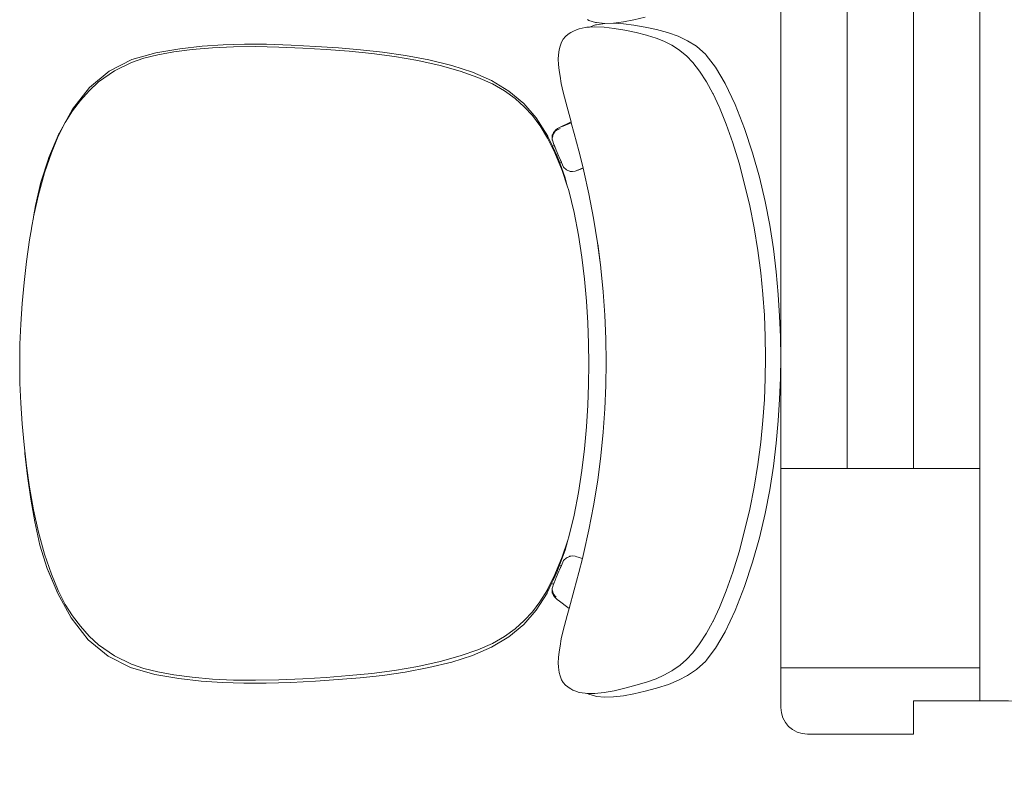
# Model space of a CAD drawing. Header units: feet. Extents: x 8 to 127, y 6 to 90.
# Tile 490 of 538: x 60.504 to 60.874, y 54.129 to 54.411. Entities that reach past the tile are written whole.
import ezdxf

# ---------------------------------------------------------------- set-up
doc = ezdxf.new("R2010")
doc.units = ezdxf.units.FT
doc.header["$MEASUREMENT"] = 0
for name, color, linetype in [('Alvenaria', 7, 'Continuous'), ('Desnível', 8, 'Continuous'), ('Esquadria', 250, 'Continuous'), ('ESQUADRIAS', 252, 'Continuous'), ('MOBILIÁRIO - móveis', 250, 'Continuous')]:
    doc.layers.add(name, color=color, linetype=linetype)

msp = doc.modelspace()

# ---------------------------------------------------------------- linework, layer by layer
at = {"layer": 'Alvenaria', "lineweight": 5}
for p, q in [((60.79022, 54.16695), (60.79022, 54.24195)), ((60.79022, 54.24195), (60.86522, 54.24195)), ((60.86522, 54.24195), (60.86522, 54.16695)), ((60.86522, 54.16695), (60.79022, 54.16695))]:
    msp.add_line(p, q, dxfattribs=at)
at = {"layer": 'Desnível', "lineweight": 5}
msp.add_arc((60.87175, 53.73581), 0.41869, 1.8671, 90.8936, dxfattribs=at)
at = {"layer": 'Esquadria', "lineweight": 5}
for p, q in [((60.79022, 54.16695), (60.79022, 54.15195)), ((60.86522, 54.15445), (60.86522, 54.16695)), ((60.84022, 54.15445), (60.86522, 54.15445)), ((60.84022, 54.14195), (60.84022, 54.15445)), ((60.80022, 54.14195), (60.84022, 54.14195))]:
    msp.add_line(p, q, dxfattribs=at)
msp.add_arc((60.80022, 54.15195), 0.01, 180, 270, dxfattribs=at)
at = {"layer": 'ESQUADRIAS', "lineweight": 5}
for p, q in [((60.79022, 54.84195), (60.79022, 54.24195)), ((60.81522, 54.84195), (60.81522, 54.24195)), ((60.84022, 54.84195), (60.84022, 54.24195)), ((60.86522, 54.84195), (60.86522, 54.24195))]:
    msp.add_line(p, q, dxfattribs=at)
at = {"layer": 'MOBILIÁRIO - móveis', "lineweight": 5}
for p, q in [((60.73493, 54.41095), (60.73911, 54.4119)), ((60.7143, 54.40759), (60.71654, 54.40807)), ((60.71654, 54.40807), (60.71718, 54.40813)), ((60.71718, 54.40813), (60.71819, 54.40818)), ((60.71748, 54.41107), (60.71796, 54.41074)), ((60.71796, 54.41074), (60.72042, 54.40999)), ((60.71821, 54.40819), (60.71819, 54.40818)), ((60.72042, 54.40904), (60.71821, 54.40819)), ((60.71821, 54.40819), (60.72017, 54.40831)), ((60.72017, 54.40831), (60.72368, 54.40818)), ((60.72087, 54.4099), (60.72042, 54.40999)), ((60.72087, 54.40913), (60.72042, 54.40904)), ((60.72087, 54.4099), (60.72392, 54.40961)), ((60.72392, 54.40963), (60.72087, 54.40913)), ((60.72368, 54.40818), (60.72749, 54.40775)), ((60.72392, 54.40961), (60.72728, 54.40974)), ((60.72728, 54.40972), (60.72392, 54.40963)), ((60.72728, 54.40974), (60.73095, 54.41021)), ((60.73095, 54.40946), (60.72728, 54.40972)), ((60.73095, 54.41021), (60.73493, 54.41095)), ((60.73493, 54.40896), (60.73095, 54.40946)), ((60.73911, 54.40824), (60.73493, 54.40896)), ((60.74338, 54.40733), (60.73911, 54.40824)), ((60.70911, 54.40467), (60.70833, 54.40368)), ((60.7102, 54.40554), (60.70911, 54.40467)), ((60.7102, 54.40554), (60.7111, 54.40616)), ((60.7111, 54.40616), (60.71193, 54.40662)), ((60.71355, 54.40732), (60.71193, 54.40662)), ((60.71355, 54.40732), (60.7143, 54.40759)), ((60.72749, 54.40775), (60.73153, 54.40705)), ((60.73153, 54.40705), (60.73571, 54.40614)), ((60.73571, 54.40614), (60.73961, 54.40514)), ((60.74008, 54.40501), (60.73961, 54.40514)), ((60.74008, 54.40501), (60.74329, 54.40406)), ((60.74751, 54.40623), (60.74338, 54.40733)), ((60.74788, 54.40611), (60.74751, 54.40623)), ((60.74788, 54.40611), (60.75163, 54.40476)), ((60.75163, 54.40476), (60.75514, 54.40308)), ((60.5723, 54.40102), (60.56396, 54.40006)), ((60.56864, 54.39978), (60.57619, 54.40046)), ((60.58026, 54.40157), (60.5723, 54.40102)), ((60.58409, 54.40083), (60.57619, 54.40046)), ((60.58824, 54.40181), (60.58026, 54.40157)), ((60.58409, 54.40083), (60.59241, 54.40091)), ((60.59661, 54.40177), (60.58824, 54.40181)), ((60.60123, 54.40072), (60.59241, 54.40091)), ((60.60584, 54.40145), (60.59661, 54.40177)), ((60.60123, 54.40072), (60.61022, 54.40033)), ((60.6151, 54.40095), (60.60584, 54.40145)), ((60.62368, 54.4004), (60.6151, 54.40095)), ((60.70673, 54.39967), (60.70714, 54.40105)), ((60.70714, 54.40105), (60.70763, 54.40258)), ((60.70833, 54.40368), (60.70763, 54.40258)), ((60.74329, 54.40406), (60.74619, 54.40292)), ((60.74619, 54.40292), (60.7492, 54.40136)), ((60.7492, 54.40136), (60.75205, 54.39953)), ((60.75514, 54.40308), (60.75851, 54.40098)), ((60.75851, 54.40098), (60.76193, 54.39793)), ((60.55491, 54.39858), (60.54585, 54.39596)), ((60.55565, 54.39777), (60.55035, 54.39648)), ((60.56396, 54.40006), (60.55491, 54.39858)), ((60.55565, 54.39777), (60.56171, 54.39885)), ((60.56864, 54.39978), (60.56171, 54.39885)), ((60.61905, 54.3998), (60.61022, 54.40033)), ((60.61905, 54.3998), (60.62773, 54.39912)), ((60.63194, 54.39971), (60.62368, 54.4004)), ((60.63627, 54.39827), (60.62773, 54.39912)), ((60.6403, 54.39879), (60.63194, 54.39971)), ((60.63627, 54.39827), (60.64483, 54.39714)), ((60.64887, 54.39753), (60.6403, 54.39879)), ((60.65356, 54.39564), (60.64483, 54.39714)), ((60.65773, 54.39585), (60.64887, 54.39753)), ((60.70643, 54.39608), (60.70656, 54.39778)), ((60.70656, 54.39778), (60.70673, 54.39967)), ((60.75205, 54.39953), (60.75238, 54.3993)), ((60.75476, 54.39736), (60.75238, 54.3993)), ((60.75476, 54.39736), (60.75705, 54.39491)), ((60.76212, 54.39769), (60.76193, 54.39793)), ((60.76212, 54.39769), (60.76566, 54.39318)), ((60.54585, 54.39596), (60.53739, 54.39168)), ((60.5457, 54.39489), (60.53933, 54.39172)), ((60.55035, 54.39648), (60.5457, 54.39489)), ((60.65356, 54.39564), (60.66196, 54.39381)), ((60.66633, 54.39374), (60.65773, 54.39585)), ((60.66953, 54.39165), (60.66196, 54.39381)), ((60.67413, 54.39122), (60.66633, 54.39374)), ((60.70656, 54.39407), (60.70643, 54.39608)), ((60.70673, 54.39182), (60.70656, 54.39407)), ((60.75962, 54.39157), (60.75705, 54.39491)), ((60.76931, 54.38699), (60.76566, 54.39318)), ((60.53739, 54.39168), (60.52989, 54.38553)), ((60.53933, 54.39172), (60.53331, 54.38761)), ((60.66953, 54.39165), (60.67613, 54.38929)), ((60.6813, 54.38807), (60.67413, 54.39122)), ((60.70673, 54.39182), (60.70709, 54.38978)), ((60.70753, 54.38693), (60.70709, 54.38978)), ((60.76223, 54.3876), (60.75962, 54.39157)), ((60.53331, 54.38761), (60.52975, 54.38425)), ((60.68163, 54.38687), (60.67613, 54.38929)), ((60.68783, 54.38415), (60.6813, 54.38807)), ((60.68624, 54.38426), (60.68163, 54.38687)), ((60.7083, 54.38366), (60.70753, 54.38693)), ((60.76466, 54.38325), (60.76223, 54.3876)), ((60.773, 54.37901), (60.76931, 54.38699)), ((60.52989, 54.38553), (60.52355, 54.37728)), ((60.52975, 54.38425), (60.52652, 54.38055)), ((60.69018, 54.38137), (60.68624, 54.38426)), ((60.69348, 54.37948), (60.68783, 54.38415)), ((60.70875, 54.38186), (60.7083, 54.38366)), ((60.76466, 54.38325), (60.76472, 54.38312)), ((60.76472, 54.38312), (60.76476, 54.38304)), ((60.76476, 54.38304), (60.76706, 54.37814)), ((60.52357, 54.37668), (60.52652, 54.38055)), ((60.69018, 54.38137), (60.6936, 54.37825)), ((60.69813, 54.37407), (60.69348, 54.37948)), ((60.69668, 54.37496), (60.6936, 54.37825)), ((60.70875, 54.38186), (60.70972, 54.37807)), ((60.77649, 54.37003), (60.773, 54.37901)), ((60.52355, 54.37728), (60.51845, 54.36809)), ((60.52357, 54.37668), (60.52081, 54.3723)), ((60.69955, 54.37117), (60.69668, 54.37496)), ((60.70972, 54.37807), (60.71126, 54.37249)), ((60.76706, 54.37814), (60.76715, 54.37796)), ((60.76969, 54.37172), (60.76715, 54.37796)), ((60.52081, 54.3723), (60.51817, 54.36711)), ((60.69813, 54.37407), (60.69816, 54.37402)), ((60.69816, 54.37402), (60.70224, 54.36754)), ((60.69843, 54.37341), (60.70246, 54.36709)), ((60.69962, 54.37108), (60.69955, 54.37117)), ((60.70241, 54.36644), (60.69962, 54.37108)), ((60.71126, 54.37249), (60.70643, 54.37012)), ((60.71135, 54.37218), (60.70759, 54.3706)), ((60.71126, 54.37249), (60.71135, 54.37218)), ((60.71135, 54.37218), (60.71245, 54.36819)), ((60.76969, 54.37172), (60.7722, 54.36464)), ((60.51824, 54.3676), (60.51449, 54.35871)), ((60.51462, 54.35907), (60.51843, 54.36805)), ((60.51817, 54.36711), (60.5156, 54.36087)), ((60.51843, 54.36805), (60.51845, 54.36809)), ((60.70224, 54.36754), (60.70246, 54.36709)), ((60.70246, 54.36709), (60.7025, 54.36702)), ((60.70417, 54.36734), (60.70434, 54.36783)), ((60.70419, 54.36748), (60.70417, 54.36734)), ((60.70418, 54.36575), (60.70417, 54.36734)), ((60.70434, 54.36783), (60.70419, 54.36748)), ((60.70425, 54.3667), (60.70455, 54.36794)), ((60.70434, 54.36783), (60.70461, 54.36857)), ((60.70455, 54.36794), (60.70464, 54.36817)), ((60.7046, 54.36802), (60.70455, 54.36794)), ((60.70522, 54.36899), (60.7046, 54.36802)), ((60.7046, 54.36802), (60.70464, 54.36817)), ((60.70471, 54.36868), (60.70461, 54.36857)), ((60.70568, 54.36971), (60.70471, 54.36868)), ((60.70522, 54.36899), (60.70618, 54.36954)), ((60.70558, 54.36922), (60.70522, 54.36899)), ((60.70618, 54.36954), (60.70558, 54.36922)), ((60.70584, 54.36984), (60.70568, 54.36971)), ((60.70584, 54.36984), (60.70611, 54.36998)), ((60.70643, 54.37012), (60.70611, 54.36998)), ((60.70618, 54.36954), (60.70664, 54.3698)), ((60.70664, 54.3698), (60.70716, 54.37004)), ((60.71421, 54.36163), (60.71245, 54.36819)), ((60.77958, 54.36085), (60.77649, 54.37003)), ((60.70517, 54.36084), (60.70241, 54.36644)), ((60.7025, 54.36702), (60.70422, 54.36343)), ((60.70418, 54.36575), (60.70421, 54.36561)), ((60.70475, 54.36399), (60.70421, 54.36561)), ((60.70489, 54.36366), (60.70422, 54.36343)), ((60.70422, 54.36343), (60.70606, 54.35958)), ((60.70475, 54.36399), (60.70489, 54.36366)), ((60.70549, 54.36226), (60.70484, 54.36383)), ((60.70489, 54.36366), (60.70549, 54.36226)), ((60.7722, 54.36464), (60.7745, 54.35701)), ((60.5156, 54.36087), (60.51301, 54.35334)), ((60.70791, 54.35418), (60.70517, 54.36084)), ((60.70566, 54.36185), (60.70549, 54.36226)), ((60.70668, 54.35946), (60.70566, 54.36185)), ((60.71421, 54.36163), (60.7158, 54.35519)), ((60.78222, 54.35164), (60.77958, 54.36085)), ((60.51166, 54.34981), (60.51445, 54.35862)), ((60.51445, 54.35862), (60.51449, 54.35871)), ((60.51462, 54.35907), (60.51449, 54.35871)), ((60.70606, 54.35958), (60.70697, 54.35707)), ((60.70677, 54.35925), (60.70668, 54.35946)), ((60.70677, 54.35925), (60.70762, 54.35727)), ((60.70759, 54.3574), (60.70677, 54.35925)), ((60.70762, 54.35727), (60.70697, 54.35707)), ((60.70697, 54.35707), (60.70901, 54.35146)), ((60.70762, 54.35727), (60.70763, 54.35723)), ((60.70763, 54.35723), (60.70837, 54.35543)), ((60.7745, 54.35701), (60.77661, 54.34904)), ((60.51301, 54.35334), (60.51068, 54.34505)), ((60.70982, 54.34844), (60.70791, 54.35418)), ((60.70949, 54.35441), (60.70837, 54.35543)), ((60.71085, 54.35381), (60.70949, 54.35441)), ((60.71115, 54.35389), (60.71063, 54.35397)), ((60.71076, 54.3539), (60.71115, 54.35389)), ((60.71085, 54.35381), (60.71142, 54.35385)), ((60.71142, 54.35385), (60.71115, 54.35389)), ((60.71182, 54.35379), (60.71142, 54.35385)), ((60.71182, 54.35379), (60.71281, 54.354)), ((60.71281, 54.354), (60.71318, 54.35412)), ((60.71344, 54.35422), (60.71318, 54.35412)), ((60.71344, 54.35422), (60.7158, 54.35519)), ((60.71393, 54.35438), (60.71344, 54.35422)), ((60.71393, 54.35438), (60.71468, 54.35468)), ((60.71491, 54.35477), (60.71468, 54.35468)), ((60.71491, 54.35477), (60.71546, 54.35499)), ((60.71581, 54.35514), (60.71546, 54.35499)), ((60.7158, 54.35519), (60.71581, 54.35514)), ((60.71581, 54.35514), (60.71609, 54.35401)), ((60.71798, 54.34541), (60.71609, 54.35401)), ((60.50963, 54.34107), (60.51166, 54.34981)), ((60.70901, 54.35146), (60.70982, 54.34844)), ((60.77852, 54.34092), (60.77661, 54.34904)), ((60.78437, 54.34256), (60.78222, 54.35164)), ((60.50887, 54.33673), (60.51068, 54.34505)), ((60.71041, 54.34663), (60.70982, 54.34844)), ((60.71243, 54.33838), (60.71041, 54.34663)), ((60.71798, 54.34541), (60.71975, 54.33625)), ((60.78609, 54.33361), (60.78437, 54.34256)), ((60.50887, 54.33673), (60.50963, 54.34107)), ((60.71404, 54.32987), (60.71243, 54.33838)), ((60.78019, 54.33263), (60.77852, 54.34092)), ((60.50883, 54.33652), (60.50827, 54.33327)), ((60.50883, 54.33652), (60.50887, 54.33673)), ((60.71975, 54.33625), (60.72123, 54.32693)), ((60.5081, 54.3323), (60.50737, 54.32805)), ((60.5081, 54.3323), (60.50811, 54.33239)), ((60.50811, 54.33239), (60.50827, 54.33327)), ((60.78157, 54.32411), (60.78019, 54.33263)), ((60.78744, 54.32472), (60.78609, 54.33361)), ((60.5062, 54.31996), (60.50737, 54.32805)), ((60.71531, 54.32154), (60.71404, 54.32987)), ((60.72123, 54.32693), (60.72243, 54.31766)), ((60.7213, 54.32656), (60.72243, 54.31766)), ((60.78267, 54.3157), (60.78157, 54.32411)), ((60.78848, 54.316), (60.78744, 54.32472)), ((60.5062, 54.31996), (60.50527, 54.31204)), ((60.7163, 54.3133), (60.71531, 54.32154)), ((60.72247, 54.31738), (60.72243, 54.31766)), ((60.72336, 54.30847), (60.72247, 54.31738)), ((60.78267, 54.31567), (60.78267, 54.3157)), ((60.78348, 54.3076), (60.78267, 54.31567)), ((60.78924, 54.30757), (60.78848, 54.316)), ((60.50457, 54.3041), (60.50527, 54.31204)), ((60.71702, 54.30503), (60.7163, 54.3133)), ((60.72336, 54.30847), (60.72397, 54.29968)), ((60.50457, 54.3041), (60.50406, 54.2963)), ((60.71752, 54.29689), (60.71702, 54.30503)), ((60.78348, 54.3076), (60.78348, 54.30757)), ((60.78348, 54.30757), (60.78403, 54.29968)), ((60.78976, 54.29941), (60.78924, 54.30757)), ((60.71782, 54.28905), (60.71752, 54.29689)), ((60.72397, 54.29968), (60.72433, 54.29087)), ((60.78404, 54.29966), (60.78403, 54.29968)), ((60.78436, 54.29174), (60.78404, 54.29966)), ((60.79007, 54.29152), (60.78976, 54.29941)), ((60.50375, 54.2888), (60.50406, 54.2963)), ((60.72433, 54.29087), (60.72445, 54.28204)), ((60.78436, 54.29174), (60.78436, 54.29173)), ((60.78446, 54.28379), (60.78436, 54.29173)), ((60.79017, 54.28377), (60.79007, 54.29152)), ((60.50375, 54.2888), (60.50365, 54.28145)), ((60.71792, 54.28136), (60.71782, 54.28905)), ((60.72445, 54.28204), (60.72433, 54.27323)), ((60.78436, 54.27585), (60.78446, 54.28379)), ((60.79007, 54.27602), (60.79017, 54.28377)), ((60.50375, 54.2741), (60.50365, 54.28145)), ((60.71782, 54.27367), (60.71792, 54.28136)), ((60.78404, 54.26792), (60.78436, 54.27585)), ((60.78976, 54.26814), (60.79007, 54.27602)), ((60.50406, 54.26661), (60.50375, 54.2741)), ((60.71752, 54.26583), (60.71782, 54.27367)), ((60.72433, 54.27323), (60.72397, 54.26443)), ((60.78348, 54.26), (60.78404, 54.26792)), ((60.78924, 54.25998), (60.78976, 54.26814)), ((60.50457, 54.25882), (60.50406, 54.26661)), ((60.71702, 54.2577), (60.71752, 54.26583)), ((60.72397, 54.26443), (60.72336, 54.25566)), ((60.78267, 54.25191), (60.78348, 54.26)), ((60.78848, 54.25154), (60.78924, 54.25998)), ((60.50527, 54.25089), (60.50457, 54.25882)), ((60.7163, 54.24944), (60.71702, 54.2577)), ((60.72336, 54.25566), (60.72247, 54.24678)), ((60.50554, 54.24859), (60.50527, 54.25089)), ((60.50563, 54.24763), (60.50554, 54.24859)), ((60.5062, 54.24299), (60.50554, 54.24859)), ((60.71531, 54.24121), (60.7163, 54.24944)), ((60.78157, 54.24346), (60.78267, 54.25191)), ((60.78744, 54.24283), (60.78848, 54.25154)), ((60.5066, 54.23909), (60.50563, 54.24763)), ((60.72247, 54.24678), (60.7213, 54.23765)), ((60.50737, 54.23492), (60.5062, 54.24299)), ((60.71404, 54.23291), (60.71531, 54.24121)), ((60.78019, 54.23495), (60.78157, 54.24346)), ((60.78609, 54.23394), (60.78744, 54.24283)), ((60.50782, 54.23049), (60.5066, 54.23909)), ((60.7213, 54.23765), (60.71975, 54.22794)), ((60.50883, 54.22647), (60.50737, 54.23492)), ((60.77852, 54.22665), (60.78019, 54.23495)), ((60.78437, 54.22498), (60.78609, 54.23394)), ((60.50929, 54.22185), (60.50782, 54.23049)), ((60.71243, 54.22442), (60.71404, 54.23291)), ((60.51068, 54.21797), (60.50883, 54.22647)), ((60.71798, 54.21886), (60.71975, 54.22794)), ((60.77661, 54.21854), (60.77852, 54.22665)), ((60.71041, 54.21619), (60.71243, 54.22442)), ((60.78222, 54.21591), (60.78437, 54.22498)), ((60.51126, 54.21315), (60.50929, 54.22185)), ((60.71609, 54.21034), (60.71798, 54.21886)), ((60.51301, 54.20971), (60.51068, 54.21797)), ((60.71002, 54.21502), (60.71041, 54.21619)), ((60.77661, 54.21854), (60.7745, 54.21058)), ((60.77958, 54.2067), (60.78222, 54.21591)), ((60.514, 54.20438), (60.51126, 54.21315)), ((60.70791, 54.20868), (60.71002, 54.21502)), ((60.71002, 54.21502), (60.70901, 54.21123)), ((60.51301, 54.20971), (60.5156, 54.20221)), ((60.70517, 54.20205), (60.70791, 54.20868)), ((60.70901, 54.21123), (60.70693, 54.20555)), ((60.70837, 54.20731), (60.70949, 54.20836)), ((60.70945, 54.20817), (60.71063, 54.20886)), ((60.71063, 54.20886), (60.70949, 54.20836)), ((60.71063, 54.20886), (60.71099, 54.20893)), ((60.71063, 54.20886), (60.71076, 54.20891)), ((60.71085, 54.20896), (60.71076, 54.20891)), ((60.71099, 54.20893), (60.71076, 54.20891)), ((60.71112, 54.20895), (60.71085, 54.20896)), ((60.71099, 54.20893), (60.71112, 54.20895)), ((60.71112, 54.20895), (60.71182, 54.20909)), ((60.71281, 54.20893), (60.71182, 54.20909)), ((60.71281, 54.20893), (60.71344, 54.20876)), ((60.71344, 54.20876), (60.71393, 54.2086)), ((60.71393, 54.2086), (60.71538, 54.20811)), ((60.71421, 54.20278), (60.71552, 54.20806)), ((60.71552, 54.20806), (60.71538, 54.20811)), ((60.71552, 54.20806), (60.71609, 54.21034)), ((60.7745, 54.21058), (60.7722, 54.20295)), ((60.514, 54.20438), (60.51402, 54.20434)), ((60.51402, 54.20434), (60.51418, 54.20384)), ((60.51778, 54.19548), (60.51402, 54.20434)), ((60.70693, 54.20555), (60.70606, 54.20315)), ((60.70693, 54.20555), (60.70756, 54.20535)), ((60.70756, 54.20535), (60.70693, 54.20386)), ((60.70693, 54.20386), (60.70759, 54.20535)), ((60.70763, 54.20551), (60.70756, 54.20535)), ((60.70756, 54.20535), (60.70759, 54.20534)), ((60.70763, 54.20551), (60.70837, 54.20731)), ((60.77649, 54.19751), (60.77958, 54.2067)), ((60.51418, 54.20384), (60.5142, 54.20379)), ((60.5142, 54.20379), (60.51797, 54.19485)), ((60.51817, 54.19599), (60.5156, 54.20221)), ((60.70241, 54.19648), (60.70517, 54.20205)), ((60.70606, 54.20315), (60.70452, 54.19995)), ((60.70484, 54.19894), (60.70566, 54.2009)), ((60.70566, 54.2009), (60.70668, 54.20329)), ((60.70668, 54.20329), (60.70693, 54.20386)), ((60.71245, 54.1963), (60.71421, 54.20278)), ((60.7722, 54.20295), (60.76969, 54.19586)), ((60.70394, 54.19872), (60.70224, 54.19514)), ((60.70394, 54.19872), (60.7025, 54.19574)), ((60.70452, 54.19995), (60.70394, 54.19872)), ((60.70394, 54.19872), (60.70465, 54.19847)), ((60.70418, 54.19698), (60.70417, 54.19536)), ((60.70421, 54.19714), (60.70418, 54.19698)), ((60.70465, 54.19847), (60.70421, 54.19714)), ((60.70475, 54.19876), (60.70465, 54.19847)), ((60.70484, 54.19894), (60.70475, 54.19876)), ((60.773, 54.18853), (60.77649, 54.19751)), ((60.51797, 54.19485), (60.52305, 54.1857)), ((60.51817, 54.19599), (60.52081, 54.19081)), ((60.69812, 54.18864), (60.70221, 54.19509)), ((60.70234, 54.19635), (60.69955, 54.19173)), ((60.70224, 54.19514), (60.70221, 54.19509)), ((60.70234, 54.19635), (60.70241, 54.19648)), ((60.70248, 54.1957), (60.70247, 54.19569)), ((60.7025, 54.19574), (60.70248, 54.1957)), ((60.70417, 54.19536), (60.70419, 54.19518)), ((60.70444, 54.19462), (60.70417, 54.19536)), ((60.70419, 54.19518), (60.70427, 54.195)), ((60.70455, 54.19491), (60.70425, 54.1961)), ((60.70427, 54.195), (60.70433, 54.19488)), ((60.70433, 54.19488), (60.70444, 54.19462)), ((60.70461, 54.19416), (60.70444, 54.19462)), ((60.70455, 54.19491), (60.70522, 54.19392)), ((60.70464, 54.19466), (60.70455, 54.19491)), ((60.70461, 54.19416), (60.70471, 54.194)), ((60.70466, 54.19411), (60.70471, 54.194)), ((60.70471, 54.194), (60.70485, 54.1938)), ((60.70474, 54.19404), (60.7048, 54.1939)), ((60.70485, 54.1938), (60.70584, 54.19279)), ((60.70522, 54.19392), (60.70558, 54.19367)), ((60.71245, 54.1963), (60.71048, 54.18928)), ((60.76969, 54.19586), (60.76715, 54.18961)), ((60.52357, 54.18645), (60.52081, 54.19081)), ((60.69668, 54.18796), (60.69955, 54.19173)), ((60.70611, 54.19258), (60.70584, 54.19279)), ((60.70611, 54.19258), (60.70643, 54.19235)), ((60.71048, 54.18928), (60.70643, 54.19235)), ((60.70972, 54.18657), (60.71048, 54.18928)), ((60.76715, 54.18961), (60.76476, 54.18452)), ((60.52305, 54.1857), (60.52937, 54.17748)), ((60.52652, 54.18259), (60.52357, 54.18645)), ((60.69348, 54.18325), (60.69812, 54.18864)), ((60.69668, 54.18796), (60.6936, 54.1847)), ((60.70875, 54.18285), (60.70972, 54.18657)), ((60.76931, 54.18053), (60.773, 54.18853)), ((60.52975, 54.1789), (60.52652, 54.18259)), ((60.68783, 54.17861), (60.69348, 54.18325)), ((60.6936, 54.1847), (60.69018, 54.1816)), ((60.70875, 54.18285), (60.7083, 54.18101)), ((60.7644, 54.18386), (60.76236, 54.18017)), ((60.76466, 54.18432), (60.7644, 54.18386)), ((60.76476, 54.18452), (60.76466, 54.18432)), ((60.52975, 54.1789), (60.53331, 54.17554)), ((60.68129, 54.17471), (60.68783, 54.17861)), ((60.68163, 54.17613), (60.68624, 54.17872)), ((60.69018, 54.1816), (60.68624, 54.17872)), ((60.70753, 54.17781), (60.7083, 54.18101)), ((60.75962, 54.17592), (60.76223, 54.17995)), ((60.76236, 54.18017), (60.76223, 54.17995)), ((60.76566, 54.1743), (60.76931, 54.18053)), ((60.52937, 54.17748), (60.5369, 54.17133)), ((60.53933, 54.17145), (60.53331, 54.17554)), ((60.67412, 54.17158), (60.68129, 54.17471)), ((60.68163, 54.17613), (60.67613, 54.17372)), ((60.70709, 54.17505), (60.70673, 54.17297)), ((60.70709, 54.17505), (60.70753, 54.17781)), ((60.75962, 54.17592), (60.75705, 54.17252)), ((60.5369, 54.17133), (60.5454, 54.16704)), ((60.5457, 54.16827), (60.53933, 54.17145)), ((60.66953, 54.17138), (60.66196, 54.16924)), ((60.66632, 54.16908), (60.67412, 54.17158)), ((60.67613, 54.17372), (60.66953, 54.17138)), ((60.70643, 54.16876), (60.70656, 54.1708)), ((60.70673, 54.17297), (60.70656, 54.1708)), ((60.75705, 54.17252), (60.75476, 54.17001)), ((60.76213, 54.16971), (60.76566, 54.1743)), ((60.5454, 54.16704), (60.55452, 54.16441)), ((60.5457, 54.16827), (60.55035, 54.16668)), ((60.65356, 54.16742), (60.64483, 54.16593)), ((60.64883, 54.16532), (60.6577, 54.16699)), ((60.66196, 54.16924), (60.65356, 54.16742)), ((60.6577, 54.16699), (60.66632, 54.16908)), ((60.70656, 54.16714), (60.70643, 54.16876)), ((60.70673, 54.16522), (60.70656, 54.16714)), ((60.74955, 54.16603), (60.75238, 54.16797)), ((60.75476, 54.17001), (60.75238, 54.16797)), ((60.76193, 54.16948), (60.75851, 54.16631)), ((60.76213, 54.16971), (60.76193, 54.16948)), ((60.55565, 54.16538), (60.55035, 54.16668)), ((60.55452, 54.16441), (60.56362, 54.1629)), ((60.56171, 54.1643), (60.55565, 54.16538)), ((60.56864, 54.16337), (60.56171, 54.1643)), ((60.57619, 54.16267), (60.56864, 54.16337)), ((60.61905, 54.1633), (60.61022, 54.16278)), ((60.62773, 54.16397), (60.61905, 54.1633)), ((60.63627, 54.16482), (60.62773, 54.16397)), ((60.63187, 54.16317), (60.64026, 54.16408)), ((60.64483, 54.16593), (60.63627, 54.16482)), ((60.64026, 54.16408), (60.64883, 54.16532)), ((60.70714, 54.16393), (60.70673, 54.16522)), ((60.70763, 54.16238), (60.70714, 54.16393)), ((60.74619, 54.16411), (60.74329, 54.16283)), ((60.7492, 54.16581), (60.74619, 54.16411)), ((60.74955, 54.16603), (60.7492, 54.16581)), ((60.75514, 54.16407), (60.75164, 54.16223)), ((60.75851, 54.16631), (60.75514, 54.16407)), ((60.56362, 54.1629), (60.57201, 54.16193)), ((60.57201, 54.16193), (60.58001, 54.16137)), ((60.58409, 54.1623), (60.57619, 54.16267)), ((60.58001, 54.16137), (60.58803, 54.16111)), ((60.59241, 54.16221), (60.58409, 54.1623)), ((60.58803, 54.16111), (60.59644, 54.16115)), ((60.60123, 54.1624), (60.59241, 54.16221)), ((60.59644, 54.16115), (60.6057, 54.16145)), ((60.61022, 54.16278), (60.60123, 54.1624)), ((60.6057, 54.16145), (60.61499, 54.16195)), ((60.61499, 54.16195), (60.62359, 54.16249)), ((60.62359, 54.16249), (60.63187, 54.16317)), ((60.70763, 54.16238), (60.70833, 54.16137)), ((60.70911, 54.16037), (60.70833, 54.16137)), ((60.71, 54.15974), (60.70911, 54.16037)), ((60.7102, 54.1596), (60.71, 54.15974)), ((60.7111, 54.15898), (60.7102, 54.1596)), ((60.73619, 54.1605), (60.73204, 54.15936)), ((60.74008, 54.1617), (60.73619, 54.1605)), ((60.74329, 54.16283), (60.74008, 54.1617)), ((60.74788, 54.1607), (60.74376, 54.15937)), ((60.75164, 54.16223), (60.74788, 54.1607)), ((60.71193, 54.15851), (60.7111, 54.15898)), ((60.71268, 54.15823), (60.71193, 54.15851)), ((60.7143, 54.15766), (60.71268, 54.15823)), ((60.71654, 54.15735), (60.7143, 54.15766)), ((60.71718, 54.15728), (60.71654, 54.15735)), ((60.71749, 54.15728), (60.71718, 54.15728)), ((60.72017, 54.15731), (60.71749, 54.15728)), ((60.71749, 54.15728), (60.71797, 54.15696)), ((60.71797, 54.15696), (60.72042, 54.1562)), ((60.72017, 54.15731), (60.72368, 54.15765)), ((60.72087, 54.15612), (60.72042, 54.1562)), ((60.72087, 54.15612), (60.72392, 54.15582)), ((60.72749, 54.15831), (60.72368, 54.15765)), ((60.72392, 54.15582), (60.72728, 54.15595)), ((60.72728, 54.15595), (60.73096, 54.15643)), ((60.72749, 54.15831), (60.72802, 54.15843)), ((60.73153, 54.15924), (60.72802, 54.15843)), ((60.73096, 54.15643), (60.73494, 54.15716)), ((60.73153, 54.15924), (60.73204, 54.15936)), ((60.73494, 54.15716), (60.73911, 54.15811)), ((60.73911, 54.15811), (60.74338, 54.15926)), ((60.74376, 54.15937), (60.74338, 54.15926))]:
    msp.add_line(p, q, dxfattribs=at)

doc.saveas('drawing.dxf')
